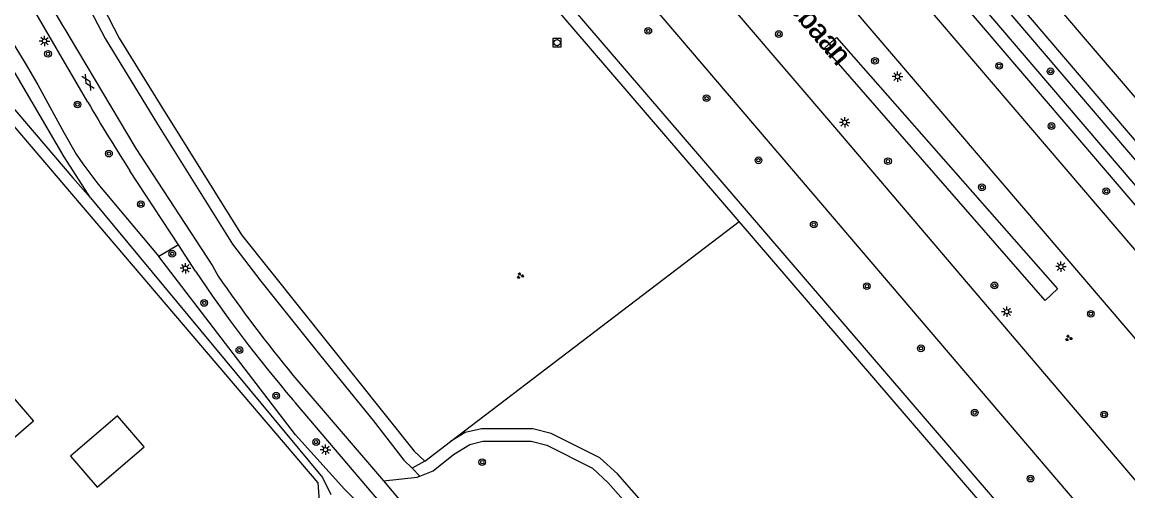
# Model space of a CAD drawing. Extents: x 131000 to 133013, y 393000 to 396501.
# Drawn here: x 131729 to 131861, y 395657.9 to 395713.9 of the extents above; entities that cross this region are included whole.
import ezdxf

# ---------------------------------------------------------------- set-up
doc = ezdxf.new("R2010")
doc.units = 0
for name, color, linetype in [('gg-afsc-hekwerk', 7, 'Continuous'), ('gg-anno-openbare ruimte label', 7, 'Continuous'), ('gg-bbg-gedigitaliseerde bijgebouw', 7, 'Continuous'), ('gg-bbg-luifel en loopbrug', 7, 'Continuous'), ('gg-knt-verharding', 7, 'Continuous'), ('gt-grn-groengrens', 7, 'Continuous'), ('gt-symb-boom', 7, 'Continuous'), ('gt-symb-gesloten verharding', 7, 'Continuous'), ('gt-symb-groenvak', 7, 'Continuous'), ('gt-symb-lichtmast', 7, 'Continuous'), ('gt-symb-rioolschacht', 7, 'Continuous')]:
    doc.layers.add(name, color=color, linetype=linetype)

# ---------------------------------------------------------------- blocks, each defined once
blk = doc.blocks.new('gt0-LMAST')
at = {"layer": 'gt-symb-lichtmast'}
for p, q in [((-0.18, 0.17), (-0.45, 0.44)), ((-0.01, 0.25), (-0.01, 0.62)), ((0.17, 0.17), (0.44, 0.44)), ((-0.26, 0), (-0.63, 0)), ((-0.18, -0.18), (-0.45, -0.45)), ((-0.01, -0.25), (-0.01, -0.63)), ((0.44, -0.45), (0.17, -0.18)), ((0.24, 0), (0.62, 0))]:
    blk.add_line(p, q, dxfattribs=at)
blk.add_circle((-0.01, 0), 0.25, dxfattribs=at)
blk = doc.blocks.new('gt0-BOOM')
at = {"layer": 'gt-symb-boom'}
for radius in [0.4, 0.2]:
    blk.add_circle((0, 0), radius, dxfattribs=at)
blk = doc.blocks.new('gt0-GESVH1')
at = {"layer": 'gt-symb-gesloten verharding'}
for p, q in [((-0.99, -0.26), (0.01, 0.24)), ((0.01, -0.26), (-0.99, 0.24)), ((0.01, 0.24), (1.01, -0.26)), ((1.01, 0.24), (0.01, -0.26))]:
    blk.add_line(p, q, dxfattribs=at)
blk = doc.blocks.new('gt0-GRVAK')
at = {"layer": 'gt-symb-groenvak'}
for p, q in [((-0.11, 0.19), (-0.23, 0.24)), ((-0.18, 0.15), (0.09, 0.15)), ((-0.09, 0.21), (-0.16, 0.32)), ((-0.05, 0.21), (-0.05, 0.39)), ((0, 0.21), (0.06, 0.32)), ((0.02, 0.19), (0.13, 0.24)), ((0.26, -0.05), (0.2, 0.06)), ((0.31, -0.05), (0.31, 0.13)), ((0.35, -0.05), (0.41, 0.06)), ((-0.24, -0.23), (-0.36, -0.18)), ((-0.32, -0.26), (-0.05, -0.26)), ((-0.23, -0.21), (-0.29, -0.09)), ((-0.18, -0.2), (-0.18, -0.02)), ((-0.14, -0.21), (-0.07, -0.09)), ((-0.12, -0.23), (0, -0.18)), ((0.24, -0.07), (0.12, -0.02)), ((0.17, -0.11), (0.44, -0.11)), ((0.37, -0.07), (0.49, -0.02))]:
    blk.add_line(p, q, dxfattribs=at)
blk = doc.blocks.new('gt0-RS')
at = {"layer": 'gt-symb-rioolschacht'}
blk.add_lwpolyline([(-0.5, -0.5), (0.5, -0.5), (0.5, 0.5), (-0.5, 0.5)], close=True, dxfattribs=at)
blk.add_circle((0, 0), 0.375, dxfattribs=at)

msp = doc.modelspace()

# ---------------------------------------------------------------- linework, layer by layer
at = {"layer": 'gg-afsc-hekwerk'}
msp.add_line((131798.28, 395779.33), (131929.8, 395625.36), dxfattribs=at)
msp.add_lwpolyline([(131722.96, 395707.39), (131764.32, 395658.91), (131764.89, 395651.14), (131734.21, 395625.18)], dxfattribs=at)
at = {"layer": 'gg-bbg-gedigitaliseerde bijgebouw'}
msp.add_lwpolyline([(131720.35, 395667.01), (131725.74, 395671.64), (131730.37, 395666.24), (131724.97, 395661.61), (131720.35, 395667.01)], dxfattribs=at)
at = {"layer": 'gg-bbg-luifel en loopbrug'}
msp.add_lwpolyline([(131734.8, 395662.09), (131737.99, 395658.37), (131743.61, 395663.2), (131740.43, 395666.91), (131734.8, 395662.09)], dxfattribs=at)
at = {"layer": 'gg-knt-verharding'}
for p, q in [((131736.87, 395704.34), (131728.94, 395717.97)), ((131747.68, 395687.29), (131741.9, 395696.14)), ((131749.73, 395684.15), (131747.68, 395687.29)), ((131761.35, 395671.75), (131772.15, 395659.12))]:
    msp.add_line(p, q, dxfattribs=at)
for points in [[(131634.34, 395914.74), (131645.38, 395901.98), (131683.96, 395856.66), (131742.76, 395787.76), (131781.54, 395742.44), (131820.85, 395696.36), (131898.68, 395605.15), (131954.27, 395539.87)], [(131666.66, 395887.95), (131689.47, 395861.3), (131728.56, 395815.42), (131748.09, 395792.51), (131786.88, 395747.06), (131826.21, 395701.07), (131865.19, 395655.3), (131904.15, 395609.64), (131938.72, 395569.16)], [(132063.19, 395451.15), (132029.41, 395490.54), (131980.33, 395547.93), (131937.26, 395598.46), (131878.69, 395667.03), (131800.68, 395758.32), (131761.64, 395804.11), (131737.66, 395832.14), (131730.25, 395840.79)], [(131729.12, 395831.91), (131732.42, 395827.66), (131756.39, 395799.64), (131795.42, 395753.84), (131873.44, 395662.54), (131932.01, 395593.98), (131947.09, 395576.31)], [(131734.64, 395712.17), (131742.61, 395698.8), (131751.77, 395684.8), (131752.43, 395683.56)], [(131775.43, 395651.17), (131775.41, 395651.57), (131774.82, 395652.95), (131761.65, 395668.44), (131761.32, 395668.81)], [(131772.15, 395659.12), (131774.24, 395656.68), (131777.31, 395653.21)]]:
    msp.add_lwpolyline(points, dxfattribs=at)
for centre, radius, start, end in [((131877.95, 395800.1), 168.14, 203.0729, 211.5324), ((131905.37, 395801.96), 194.73, 210.0867, 212.916), ((131881.66, 395771.76), 158.36, 213.5866, 220.5477), ((131898.93, 395784.98), 178.18, 214.6966, 219.4566)]:
    msp.add_arc(centre, radius, start, end, dxfattribs=at)
at = {"layer": 'gt-grn-groengrens'}
for p, q in [((131932.28, 395609.69), (131660.56, 395927.61)), ((131921.03, 395568.6), (131637.22, 395898.89)), ((131780.15, 395663.84), (131814.59, 395690.1)), ((131919.83, 395567.7), (131814.59, 395690.1)), ((131747.68, 395687.29), (131745.33, 395685.93)), ((131777.08, 395661.49), (131780.15, 395663.84)), ((131777.08, 395661.49), (131775.57, 395660.65)), ((131775.57, 395660.65), (131776.51, 395659.71))]:
    msp.add_line(p, q, dxfattribs=at)
for points in [[(131935.95, 395613.08), (131664.5, 395930.71), (131660.56, 395927.61)], [(131932.15, 395612.15), (131933.63, 395613.49), (131664.29, 395928.64), (131662.71, 395927.4), (131932.15, 395612.15)], [(131814.59, 395690.1), (131774.74, 395736.53), (131729.64, 395788.95), (131679.59, 395847.48), (131637.74, 395895.97), (131635.85, 395889.46), (131629.54, 395875.28), (131638.15, 395872.98), (131661.08, 395850.87), (131677.42, 395832.35), (131690.17, 395814.99), (131694.31, 395807.8), (131696.07, 395805.09), (131700.27, 395799.12), (131706.11, 395788.88), (131713.63, 395773.08), (131720.28, 395757.01), (131729.77, 395732.46), (131732.08, 395728.52), (131740.63, 395711.98), (131745.51, 395704.04), (131755.21, 395688.51), (131775.82, 395662.67), (131777.08, 395661.49)], [(131693.09, 395806.81), (131700.94, 395795.04), (131705.87, 395785.88), (131714.64, 395767.04), (131720.8, 395751.46), (131728.45, 395731.76), (131730.17, 395728.85), (131734.11, 395721.17), (131738.93, 395711.92), (131745.2, 395701.69), (131754.12, 395687.37), (131757.53, 395682.98), (131764.68, 395674.02), (131770.92, 395666.35), (131774.58, 395661.62), (131775.57, 395660.65)], [(131727.15, 395712.65), (131729.39, 395708.98), (131730.92, 395706.4), (131733.99, 395700.72), (131735.5, 395698.13), (131736.27, 395696.97), (131738.07, 395694.58), (131745.33, 395685.93)], [(131826.22, 395712.07), (131852.6, 395682.04), (131851.13, 395680.65), (131824.82, 395710.8), (131826.22, 395712.07)], [(131737.18, 395692.92), (131734.05, 395697.81), (131726.68, 395710.39), (131724, 395708.26)], [(131724, 395708.26), (131735.07, 395695.3), (131737.18, 395692.92)], [(131737.18, 395692.92), (131764.88, 395659.52), (131765.89, 395657.49)], [(131738.95, 395616.43), (131747.42, 395628.05), (131760.08, 395644.35), (131763.57, 395646.88), (131769.26, 395651.63), (131769.9, 395655.74), (131767.52, 395658.12), (131761.67, 395664.61), (131745.33, 395685.93)], [(131908.02, 395558.85), (131886.32, 395580.05), (131871.56, 395583.11), (131861.76, 395594.54), (131823.65, 395638.53), (131816.92, 395641.12), (131815.21, 395642.75), (131800.07, 395659.95), (131797.97, 395661.88), (131792.16, 395664.79), (131789.97, 395665.35), (131783.84, 395665.35), (131781.89, 395664.89), (131780.15, 395663.84)], [(131776.51, 395659.71), (131778.08, 395660.31), (131780.5, 395662.29), (131782.47, 395663.49), (131784.01, 395663.85), (131789.79, 395663.85), (131791.64, 395663.38), (131797.11, 395660.63), (131798.99, 395658.9), (131814.13, 395641.71), (131816.1, 395639.83), (131822.76, 395637.26), (131860.63, 395593.56), (131870.76, 395581.74), (131885.59, 395578.68), (131906.54, 395558.2)], [(131772.15, 395659.12), (131776.19, 395659.59), (131776.51, 395659.71)]]:
    msp.add_lwpolyline(points, dxfattribs=at)

# ---------------------------------------------------------------- block references
at = {"layer": 'gt-symb-boom'}
for p in [(131803.76, 395712.84), (131819.35, 395712.46), (131732.12, 395710.1), (131830.82, 395709.26), (131845.64, 395708.67), (131851.77, 395708.01), (131810.72, 395704.8), (131735.64, 395704.06), (131851.88, 395701.48), (131739.39, 395698.19), (131816.91, 395697.39), (131832.37, 395697.29), (131843.58, 395694.17), (131858.42, 395693.7), (131743.2, 395692.15), (131823.51, 395689.73), (131746.95, 395686.24), (131829.85, 395682.37), (131845.07, 395682.46), (131750.76, 395680.37), (131856.58, 395679.07), (131754.96, 395674.74), (131836.3, 395674.95), (131759.35, 395669.29), (131842.72, 395667.27), (131858.17, 395667.05), (131764.12, 395663.76), (131783.94, 395661.36), (131849.38, 395659.4)]:
    msp.add_blockref('gt0-BOOM', p, dxfattribs=at)
at = {"layer": 'gt-symb-gesloten verharding', "rotation": 120.92445902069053}
msp.add_blockref('gt0-GESVH1', (131736.88, 395706.68), dxfattribs=at)
at = {"layer": 'gt-symb-groenvak'}
for p in [(131788.47, 395683.62), (131853.92, 395676.17)]:
    msp.add_blockref('gt0-GRVAK', p, dxfattribs=at)
at = {"layer": 'gt-symb-lichtmast'}
for p in [(131731.71, 395711.63), (131833.51, 395707.38), (131827.21, 395701.92), (131748.53, 395684.51), (131853.02, 395684.7), (131846.55, 395679.32), (131765.24, 395662.85)]:
    msp.add_blockref('gt0-LMAST', p, dxfattribs=at)
at = {"layer": 'gt-symb-rioolschacht'}
msp.add_blockref('gt0-RS', (131792.88, 395711.43), dxfattribs=at)

# ---------------------------------------------------------------- texts
at = {"layer": 'gg-anno-openbare ruimte label'}
for p in [(131814.02, 395723.04), (131814.08, 395722.96)]:
    msp.add_text('Baroniebaan', height=2.5, rotation=310.3, dxfattribs=at).set_placement(p)

doc.saveas('drawing.dxf')
